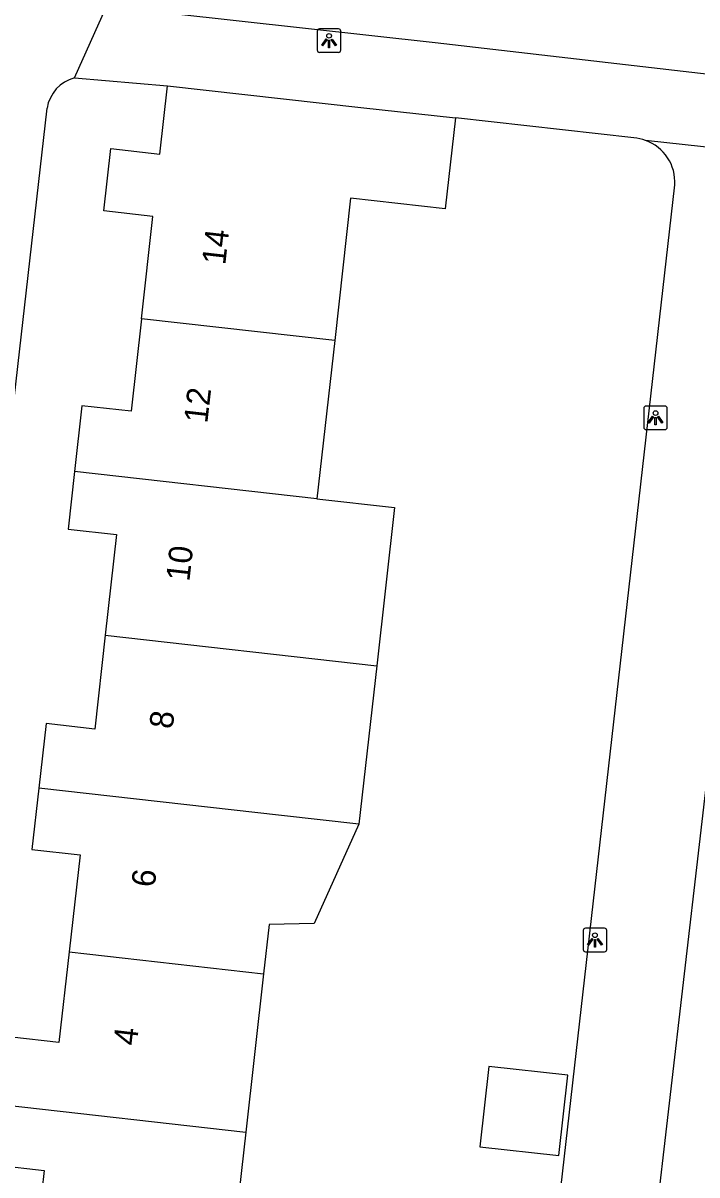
# Model space of a CAD drawing. Extents: x 161928 to 163055, y 386475 to 387428.
# Drawn here: x 162615.79 to 162644.35, y 387002.44 to 387051.25 of the extents above; entities that cross this region are included whole.
import ezdxf

# ---------------------------------------------------------------- set-up
doc = ezdxf.new("R2010")
doc.units = 0
for name, color, linetype in [('IMGEO_Lichtpunt', 7, 'Continuous'), ('IMGEO_Pand', 7, 'Continuous'), ('IMGEO_Pand_nummerreeks', 7, 'Continuous'), ('IMGEO_Voetpad_open', 7, 'Continuous')]:
    doc.layers.add(name, color=color, linetype=linetype)

msp = doc.modelspace()

# ---------------------------------------------------------------- linework, layer by layer
at = {"layer": 'IMGEO_Lichtpunt'}
for p, q in [((162628.264, 387050.906), (162628.264, 387050.099)), ((162628.264, 387050.906), (162628.264, 387050.099)), ((162629.166, 387051.001), (162628.358, 387051.001)), ((162629.166, 387051.001), (162628.358, 387051.001)), ((162629.26, 387050.099), (162629.26, 387050.906)), ((162629.26, 387050.099), (162629.26, 387050.906)), ((162628.358, 387050.005), (162629.166, 387050.005)), ((162628.358, 387050.005), (162629.166, 387050.005)), ((162643, 387035.017), (162642.192, 387035.017)), ((162643, 387035.017), (162642.192, 387035.017)), ((162642.098, 387034.922), (162642.098, 387034.115)), ((162642.098, 387034.922), (162642.098, 387034.115)), ((162643.094, 387034.115), (162643.094, 387034.922)), ((162643.094, 387034.115), (162643.094, 387034.922)), ((162642.192, 387034.021), (162643, 387034.021)), ((162642.192, 387034.021), (162643, 387034.021)), ((162639.533, 387012.799), (162639.533, 387011.992)), ((162639.533, 387012.799), (162639.533, 387011.992)), ((162640.435, 387012.894), (162639.627, 387012.894)), ((162640.435, 387012.894), (162639.627, 387012.894)), ((162640.529, 387011.992), (162640.529, 387012.799)), ((162640.529, 387011.992), (162640.529, 387012.799)), ((162639.627, 387011.898), (162640.435, 387011.898)), ((162639.627, 387011.898), (162640.435, 387011.898))]:
    msp.add_line(p, q, dxfattribs=at)
for points in [[(162628.638, 387050.57), (162628.677, 387050.542), (162628.489, 387050.28), (162628.451, 387050.307), (162628.638, 387050.57)], [(162628.74, 387050.522), (162628.787, 387050.522), (162628.787, 387050.2), (162628.74, 387050.2), (162628.74, 387050.522)], [(162628.85, 387050.542), (162628.888, 387050.569), (162629.075, 387050.307), (162629.036, 387050.279), (162628.85, 387050.542)], [(162642.472, 387034.586), (162642.511, 387034.558), (162642.323, 387034.296), (162642.285, 387034.323), (162642.472, 387034.586)], [(162642.574, 387034.538), (162642.621, 387034.538), (162642.621, 387034.216), (162642.574, 387034.216), (162642.574, 387034.538)], [(162642.684, 387034.558), (162642.722, 387034.585), (162642.909, 387034.323), (162642.87, 387034.295), (162642.684, 387034.558)], [(162639.907, 387012.463), (162639.946, 387012.435), (162639.758, 387012.173), (162639.72, 387012.2), (162639.907, 387012.463)], [(162640.009, 387012.415), (162640.056, 387012.415), (162640.056, 387012.093), (162640.009, 387012.093), (162640.009, 387012.415)], [(162640.119, 387012.435), (162640.157, 387012.462), (162640.344, 387012.2), (162640.305, 387012.172), (162640.119, 387012.435)]]:
    msp.add_lwpolyline(points, dxfattribs=at)
for centre in [(162628.763, 387050.704), (162642.597, 387034.72), (162640.032, 387012.597)]:
    msp.add_circle(centre, 0.0994, dxfattribs=at)
for centre, start, end in [((162628.358, 387050.906), 90, 180), ((162628.358, 387050.906), 90, 180), ((162629.166, 387050.906), 0, 90), ((162629.166, 387050.906), 0, 90), ((162628.358, 387050.099), 180, 270), ((162628.358, 387050.099), 180, 270), ((162629.166, 387050.099), 270, 0), ((162629.166, 387050.099), 270, 360), ((162642.192, 387034.922), 90, 180), ((162642.192, 387034.922), 90, 180), ((162643, 387034.922), 0, 90), ((162643, 387034.922), 0, 90), ((162642.192, 387034.115), 180, 270), ((162642.192, 387034.115), 180, 270), ((162643, 387034.115), 270, 0), ((162643, 387034.115), 270, 360), ((162639.627, 387012.799), 90, 180), ((162639.627, 387012.799), 90, 180), ((162640.435, 387012.799), 0, 90), ((162640.435, 387012.799), 0, 90), ((162639.627, 387011.992), 180, 270), ((162639.627, 387011.992), 180, 270), ((162640.435, 387011.992), 270, 0), ((162640.435, 387011.992), 270, 360)]:
    msp.add_arc(centre, 0.0946, start, end, dxfattribs=at)
at = {"layer": 'IMGEO_Pand'}
for points in [[(162620.813, 387038.718), (162621.3, 387043.054), (162619.214, 387043.289), (162619.511, 387045.927), (162621.597, 387045.692), (162621.922, 387048.587)], [(162621.922, 387048.587), (162630.109, 387047.671), (162634.117, 387047.223)], [(162634.117, 387047.223), (162633.685, 387043.377), (162629.677, 387043.826), (162629.002, 387037.797)], [(162620.813, 387038.718), (162620.372, 387034.798), (162618.292, 387035.032), (162617.978, 387032.244)], [(162629.002, 387037.797), (162620.813, 387038.718)], [(162629.002, 387037.797), (162628.25, 387031.089)], [(162617.978, 387032.244), (162617.704, 387029.808), (162619.758, 387029.577), (162619.278, 387025.305)], [(162628.25, 387031.089), (162617.978, 387032.244)], [(162628.25, 387031.089), (162631.536, 387030.719), (162630.782, 387024.012)], [(162619.278, 387025.305), (162618.831, 387021.334), (162616.772, 387021.566), (162616.464, 387018.829)], [(162619.278, 387025.305), (162630.782, 387024.012)], [(162630.782, 387024.012), (162630.028, 387017.304)], [(162616.464, 387018.829), (162616.172, 387016.234), (162618.212, 387016.005), (162617.749, 387011.892)], [(162630.028, 387017.304), (162626.744, 387017.673), (162616.464, 387018.829)], [(162630.028, 387017.304), (162628.128, 387013.095), (162626.225, 387013.05), (162625.991, 387010.965)], [(162617.749, 387011.892), (162617.318, 387008.055), (162615.318, 387008.28), (162614.995, 387005.409)], [(162617.749, 387011.892), (162625.991, 387010.965)], [(162625.991, 387010.965), (162625.239, 387004.257)], [(162638.887, 387006.663), (162635.534, 387007.039), (162635.152, 387003.638), (162638.506, 387003.262), (162638.887, 387006.663)], [(162614.995, 387005.409), (162614.708, 387002.858), (162616.694, 387002.635), (162616.399, 387000.002), (162615.854, 386995.156)], [(162614.995, 387005.409), (162625.239, 387004.257)], [(162625.239, 387004.257), (162624.749, 387000), (162624.117, 386994.246)]]:
    msp.add_lwpolyline(points, dxfattribs=at)
at = {"layer": 'IMGEO_Voetpad_open'}
for points in [[(162617.974, 387048.922), (162619.337, 387051.948)], [(162652.433, 387048.24), (162644.508, 387049.115), (162633.253, 387050.412), (162619.337, 387051.948)], [(162617.974, 387048.922), (162621.922, 387048.587)], [(162611.173, 386996.727), (162611.127, 386996.883), (162611.096, 386997.044), (162611.08, 386997.206), (162611.078, 386997.369), (162611.09, 386997.532), (162611.391, 387000), (162616.811, 387047.646)], [(162641.684, 387046.376), (162634.117, 387047.223)], [(162648.642, 387045.566), (162642.173, 387046.274)], [(162637.66, 386994.519), (162638.372, 387000), (162643.41, 387044.384)], [(162641.824, 386994.034), (162642.559, 387000.002), (162645.099, 387021.919)]]:
    msp.add_lwpolyline(points, dxfattribs=at)
for centre, radius, start, end in [((162618.39, 387047.374), 1.603, 105.062, 170.2433), ((162641.563, 387044.574), 1.806, 70.2673, 86.1681), ((162641.554, 387044.519), 1.861, 355.8463, 70.563)]:
    msp.add_arc(centre, radius, start, end, dxfattribs=at)

# ---------------------------------------------------------------- texts
at = {"layer": 'IMGEO_Pand_nummerreeks'}
for s, p in [('14', (162624.363, 387040.972)), ('12', (162623.602, 387034.262)), ('10', (162622.841, 387027.561)), ('8', (162622.133, 387021.311)), ('6', (162621.372, 387014.6)), ('4', (162620.611, 387007.893))]:
    msp.add_text(s, height=1, rotation=83.5279, dxfattribs=at).set_placement(p)

doc.saveas('drawing.dxf')
